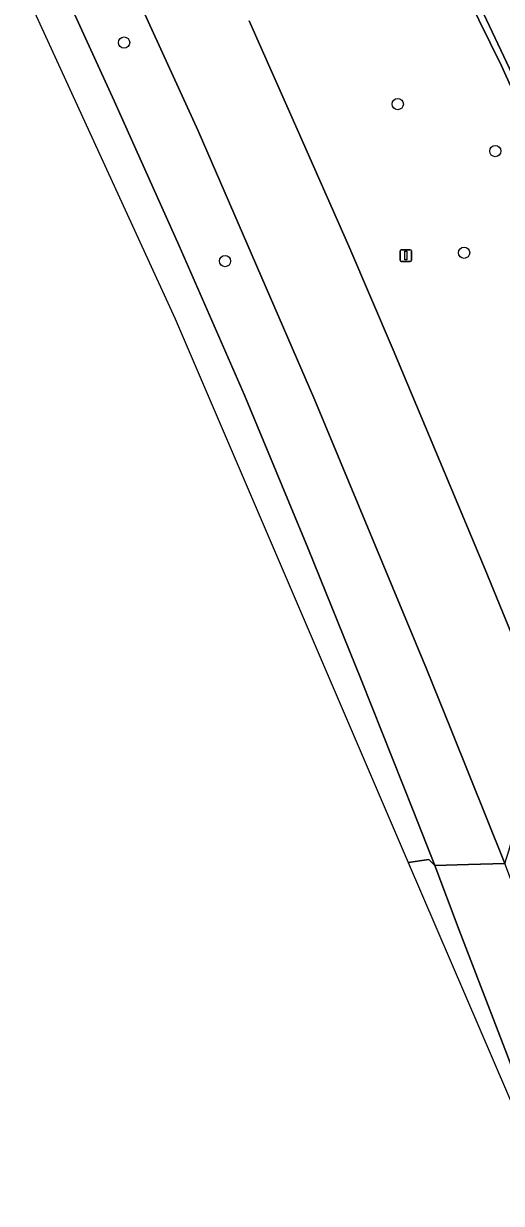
# Model space of a CAD drawing. Extents: x 161385 to 162589, y 388479 to 389756.
# Drawn here: x 161969.6 to 162011, y 388726.9 to 388829.4 of the extents above; entities that cross this region are included whole.
import ezdxf

# ---------------------------------------------------------------- set-up
doc = ezdxf.new("R2010")
doc.units = 0
for name, color, linetype in [('IMGEO_Berm_groen', 7, 'Continuous'), ('IMGEO_Boom', 7, 'Continuous'), ('IMGEO_Lichtmast', 7, 'Continuous'), ('IMGEO_Oever', 7, 'Continuous'), ('IMGEO_Rijbaan_autoweg', 7, 'Continuous'), ('IMGEO_Waterloop', 7, 'Continuous')]:
    doc.layers.add(name, color=color, linetype=linetype)

msp = doc.modelspace()

# ---------------------------------------------------------------- linework, layer by layer
at = {"layer": 'IMGEO_Berm_groen'}
for points in [[(161971.55, 388835.65), (161977.44, 388822.72), (161983.09, 388810.13), (161988.74, 388797.15), (161994.25, 388783.9), (161998.89, 388772.37), (162003.37, 388761.08), (162005.25, 388756.29), (162008.18, 388756.37), (162011.34, 388756.46), (162006.68, 388768.07), (162004.53, 388773.38), (161994.85, 388796.71), (161984.72, 388820.12), (161972.97, 388845.89)], [(161989.15, 388829.66), (161993.32, 388820.25), (161997.79, 388810.1), (162001.65, 388801.1), (162006.07, 388790.53), (162009.62, 388782.02), (162014.4, 388770.34), (162016.68, 388764.54), (162017.43, 388762.62), (162033.51, 388770.92), (162030.9, 388777.65), (162027.57, 388786.71), (162025.75, 388791.4), (162022.66, 388799.26), (162020.2, 388804.68), (162016.63, 388813.13), (162014.17, 388818.83), (162011.05, 388825.74), (162008.1, 388831.77)], [(162025.9, 388717.23), (162020.3, 388732.75), (162014.81, 388747.27), (162011.34, 388756.46), (162008.18, 388756.37), (162005.25, 388756.29), (162007.38, 388750.69), (162011.47, 388739.99), (162015.35, 388729.73), (162018.85, 388720.21)]]:
    msp.add_lwpolyline(points, dxfattribs=at)
at = {"layer": 'IMGEO_Boom'}
for centre in [(161978.3, 388827.77), (162002.05, 388822.43), (162010.51, 388818.35), (162007.8, 388809.52), (161987.06, 388808.79)]:
    msp.add_circle(centre, 0.489, dxfattribs=at)
at = {"layer": 'IMGEO_Lichtmast'}
for p, q in [((162002.25, 388808.87), (162002.25, 388809.67)), ((162002.25, 388809.67), (162002.25, 388808.87)), ((162002.35, 388809.77), (162003.13, 388809.77)), ((162003.13, 388809.77), (162002.35, 388809.77)), ((162003.23, 388809.67), (162003.23, 388808.87)), ((162003.23, 388808.87), (162003.23, 388809.67)), ((162003.13, 388808.77), (162002.35, 388808.77)), ((162002.35, 388808.77), (162003.13, 388808.77))]:
    msp.add_line(p, q, dxfattribs=at)
msp.add_lwpolyline([(162002.66, 388809.65), (162002.82, 388809.65), (162002.82, 388808.9), (162002.66, 388808.9), (162002.66, 388809.65)], dxfattribs=at)
for centre, start, end in [((162002.35, 388809.67), 90, 180), ((162002.35, 388809.67), 90, 180), ((162003.13, 388809.67), 0, 90), ((162003.13, 388809.67), 360, 90), ((162002.35, 388808.87), 180, 270), ((162002.35, 388808.87), 180, 270), ((162003.13, 388808.87), 270, 0), ((162003.13, 388808.87), 270, 0)]:
    msp.add_arc(centre, 0.1, start, end, dxfattribs=at)
at = {"layer": 'IMGEO_Oever'}
for points in [[(162057.6, 388706.61), (162048.46, 388732.27), (162043.65, 388745.63), (162037.76, 388760.64), (162034.26, 388770.35), (162029.94, 388781.92), (162028.76, 388785.06), (162028.09, 388786.86), (162022.9, 388800), (162017.3, 388813.29), (162011.73, 388825.52), (161997.03, 388856.73), (161992.96, 388865.62), (161985.65, 388880.17), (161979.24, 388892.22), (161973.46, 388903.38), (161965.83, 388917.05), (161959.22, 388929.48), (161955.4, 388937.31), (161945.81, 388954.71), (161943.05, 388960.24), (161942.45, 388962.06), (161941.84, 388963.12), (161941.22, 388963.68)], [(162008.1, 388831.77), (162011.05, 388825.74), (162014.17, 388818.83), (162016.63, 388813.13), (162020.2, 388804.68), (162022.66, 388799.26), (162025.75, 388791.4), (162027.57, 388786.71), (162030.9, 388777.65), (162033.51, 388770.92), (162036.77, 388762.08), (162042.3, 388747.9), (162045.65, 388738.73), (162048.68, 388730.13), (162052.41, 388719.71)]]:
    msp.add_lwpolyline(points, dxfattribs=at)
at = {"layer": 'IMGEO_Rijbaan_autoweg'}
for points in [[(161894.93, 388977.64), (161946.23, 388883.4), (161982.73, 388803.78), (162002.96, 388756.57), (162004.74, 388756.82), (162005.25, 388756.29), (162003.37, 388761.08), (161998.89, 388772.37), (161994.25, 388783.9), (161988.74, 388797.15), (161983.09, 388810.13), (161977.44, 388822.72), (161971.55, 388835.65), (161965.51, 388848.76), (161959.37, 388861.6), (161953.68, 388873.19), (161947.92, 388884.82), (161941.86, 388896.82), (161935.46, 388909.04), (161929.58, 388920.15), (161922.36, 388933.43), (161916.53, 388943.85), (161909.25, 388956.84), (161903.1, 388967.38)], [(161972.97, 388845.89), (161984.72, 388820.12), (161994.85, 388796.71), (162004.53, 388773.38), (162006.68, 388768.07), (162011.34, 388756.46), (162011.7, 388757.67), (162011.88, 388758.3), (162015.19, 388758.54), (162017.2, 388762.3), (162017.43, 388762.62), (162016.68, 388764.54), (162014.4, 388770.34), (162009.62, 388782.02), (162006.07, 388790.53), (162001.65, 388801.1), (161997.79, 388810.1), (161993.32, 388820.25), (161989.15, 388829.66)], [(162018.85, 388720.21), (162015.35, 388729.73), (162011.47, 388739.99), (162007.38, 388750.69), (162005.25, 388756.29), (162004.74, 388756.82), (162002.96, 388756.57), (162014.04, 388730.7), (162039.7, 388651.21)]]:
    msp.add_lwpolyline(points, dxfattribs=at)
at = {"layer": 'IMGEO_Waterloop'}
msp.add_lwpolyline([(161997.03, 388856.73), (162011.73, 388825.52), (162017.3, 388813.29), (162022.9, 388800), (162028.09, 388786.86), (162028.76, 388785.06), (162029.94, 388781.92), (162033.05, 388782.98), (162033.88, 388783.29), (162033.44, 388784.51), (162033.3, 388784.47), (162032.54, 388784.73), (162032.16, 388785.18), (162031.78, 388786.33), (162030.62, 388789.08), (162025.77, 388801.44), (162020.66, 388813.17), (162012.58, 388830.21)], dxfattribs=at)

doc.saveas('drawing.dxf')
